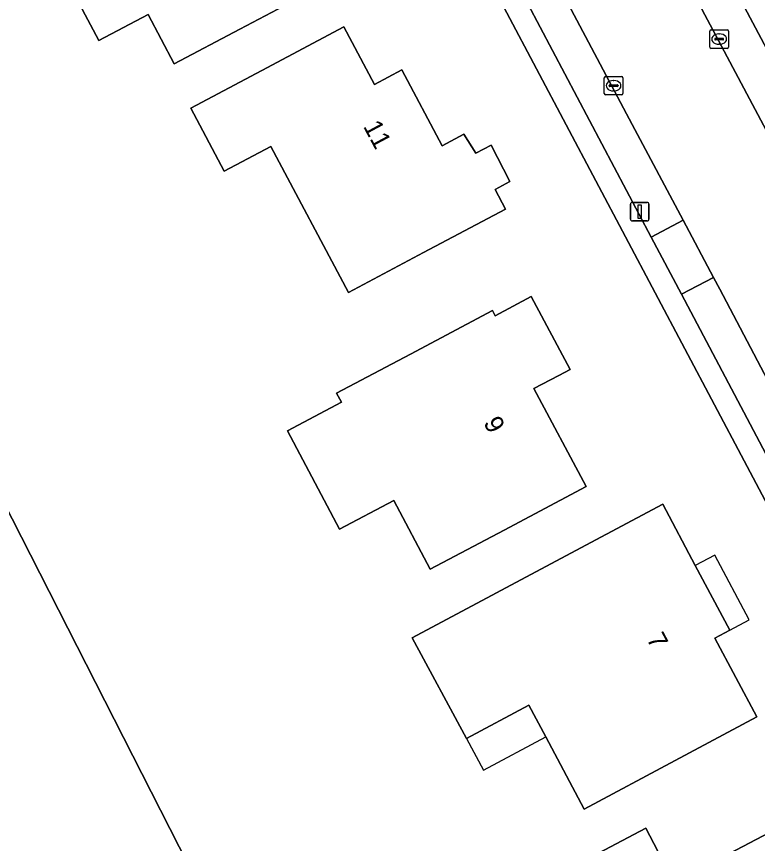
# Model space of a CAD drawing. Extents: x 160455 to 162082, y 388339 to 389736.
# Drawn here: x 160648.24 to 160688.14, y 389084.17 to 389128.73 of the extents above; entities that cross this region are included whole.
import ezdxf

# ---------------------------------------------------------------- set-up
doc = ezdxf.new("R2010")
doc.units = 0
for name, color, linetype in [('IMGEO_Erf', 7, 'Continuous'), ('IMGEO_Grasland_overig', 7, 'Continuous'), ('IMGEO_Hek', 7, 'Continuous'), ('IMGEO_Kolk', 7, 'Continuous'), ('IMGEO_Lichtmast', 7, 'Continuous'), ('IMGEO_Pand', 7, 'Continuous'), ('IMGEO_Pand_nummerreeks', 7, 'Continuous'), ('IMGEO_Pand_overbouw', 7, 'Continuous'), ('IMGEO_Parkeervlak_open', 7, 'Continuous'), ('IMGEO_Rijbaan_lokaal_gesloten', 7, 'Continuous'), ('IMGEO_Voetpad_open', 7, 'Continuous')]:
    doc.layers.add(name, color=color, linetype=linetype)

msp = doc.modelspace()

# ---------------------------------------------------------------- linework, layer by layer
at = {"layer": 'IMGEO_Erf'}
for points in [[(160687.433, 389104.792), (160673.051, 389131.978), (160665.928, 389145.4), (160655.489, 389165.053), (160655.393, 389165.23), (160652.573, 389163.145)], [(160631.304, 389134.452), (160635.49, 389126.227), (160661.981, 389074.172), (160677.134, 389044.454), (160698.752, 389039.86), (160699.042, 389039.553), (160715.037, 389047.378)], [(160715.497, 389049.443), (160715.59, 389049.493), (160705.696, 389069.922), (160703.712, 389073.937), (160701.581, 389078.055), (160687.433, 389104.792)]]:
    msp.add_lwpolyline(points, dxfattribs=at)
for points in [[(160660.27, 389128.061), (160656.728, 389126.188), (160655.325, 389128.842), (160652.662, 389127.434), (160649.853, 389132.76), (160652.51, 389134.163), (160651.112, 389136.811), (160654.723, 389138.709), (160659.148, 389141.035), (160660.519, 389138.399), (160661.395, 389138.854), (160661.941, 389137.804), (160662.817, 389138.259), (160664.495, 389135.049), (160663.61, 389134.581), (160664.172, 389133.52), (160663.287, 389133.052), (160664.69, 389130.398)], [(160666.113, 389113.864), (160661.93, 389121.73), (160659.42, 389120.395), (160657.616, 389123.789), (160661.449, 389125.829), (160665.863, 389128.177), (160667.515, 389125.071), (160668.984, 389125.853), (160671.165, 389121.774), (160672.332, 389122.398), (160672.982, 389121.368), (160673.804, 389121.8), (160674.811, 389119.849), (160674.007, 389119.421), (160674.571, 389118.361), (160670.157, 389116.014)], [(160674.495, 389101.056), (160670.521, 389098.945), (160668.551, 389102.654), (160665.637, 389101.106), (160662.823, 389106.402), (160665.736, 389107.95), (160665.478, 389108.435), (160669.449, 389110.545), (160673.864, 389112.89), (160674.014, 389112.607), (160675.956, 389113.639), (160678.048, 389109.713), (160677.437, 389109.388), (160676.105, 389108.681), (160678.91, 389103.401)], [(160678.632, 389100.096), (160683.042, 389102.451), (160684.795, 389099.151), (160686.649, 389095.66), (160685.848, 389095.232), (160688.114, 389090.988), (160683.703, 389088.635), (160678.813, 389086.026), (160676.74, 389089.912), (160675.828, 389091.621), (160672.475, 389089.832), (160669.553, 389095.248)], [(160688.447, 389084.586), (160690.743, 389085.803), (160692.268, 389082.875), (160693.145, 389083.341), (160695.329, 389079.201), (160694.457, 389078.736), (160694.701, 389078.278), (160690.074, 389075.811), (160690.497, 389075.017), (160686.752, 389073.02), (160684.557, 389077.136), (160681.819, 389075.676), (160681.491, 389075.501), (160680.274, 389077.783), (160674.114, 389074.499), (160671.515, 389079.372), (160677.681, 389082.639), (160682.122, 389084.991), (160683.661, 389082.063)]]:
    msp.add_lwpolyline(points, close=True, dxfattribs=at)
at = {"layer": 'IMGEO_Grasland_overig'}
msp.add_lwpolyline([(160642.602, 389093.573), (160651.791, 389075.118), (160668.93, 389041.037), (160677.134, 389044.454), (160661.981, 389074.172), (160635.49, 389126.227), (160628.444, 389124.174)], dxfattribs=at)
at = {"layer": 'IMGEO_Hek'}
msp.add_lwpolyline([(160661.981, 389074.172), (160635.49, 389126.227), (160631.304, 389134.452)], dxfattribs=at)
at = {"layer": 'IMGEO_Kolk'}
for p, q in [((160685.58, 389127.091), (160685.58, 389127.943)), ((160685.655, 389128.017), (160686.507, 389128.017)), ((160686.068, 389127.797), (160686.093, 389127.797)), ((160686.581, 389127.943), (160686.581, 389127.091)), ((160685.839, 389127.511), (160685.839, 389127.523)), ((160686.277, 389127.474), (160685.879, 389127.474)), ((160685.882, 389127.56), (160686.28, 389127.56)), ((160686.323, 389127.523), (160686.323, 389127.511)), ((160686.507, 389127.017), (160685.655, 389127.017)), ((160686.091, 389127.237), (160686.066, 389127.237)), ((160679.966, 389125.507), (160680.818, 389125.507)), ((160679.891, 389124.581), (160679.891, 389125.433)), ((160680.193, 389125.05), (160680.591, 389125.05)), ((160680.379, 389125.287), (160680.404, 389125.287)), ((160680.892, 389125.433), (160680.892, 389124.581)), ((160680.15, 389125.001), (160680.15, 389125.013)), ((160680.588, 389124.964), (160680.19, 389124.964)), ((160680.402, 389124.727), (160680.377, 389124.727)), ((160680.634, 389125.013), (160680.634, 389125.001)), ((160680.818, 389124.507), (160679.966, 389124.507))]:
    msp.add_line(p, q, dxfattribs=at)
for points in [[(160685.58, 389127.091), (160685.58, 389127.943)], [(160685.655, 389128.017), (160686.507, 389128.017)], [(160686.581, 389127.943), (160686.581, 389127.091)], [(160686.507, 389127.017), (160685.655, 389127.017)], [(160679.966, 389125.507), (160680.818, 389125.507)], [(160679.891, 389124.581), (160679.891, 389125.433)], [(160680.892, 389125.433), (160680.892, 389124.581)], [(160680.818, 389124.507), (160679.966, 389124.507)]]:
    msp.add_lwpolyline(points, dxfattribs=at)
for centre, radius, start, end in [((160685.657, 389127.941), 0.0765, 91.552, 178.448), ((160685.657, 389127.941), 0.0765, 91.552, 178.448), ((160686.505, 389127.941), 0.0765, 1.552, 88.448), ((160686.505, 389127.941), 0.0765, 1.552, 88.448), ((160685.879, 389127.52), 0.0403, 85.8775, 175.7526), ((160685.876, 389127.51), 0.0366, 178.938, 274.7102), ((160686.28, 389127.517), 0.043, 264.8664, 352.4533), ((160686.284, 389127.522), 0.0386, 1.7309, 96.639), ((160685.657, 389127.093), 0.0765, 181.552, 268.448), ((160685.657, 389127.093), 0.0765, 181.552, 268.448), ((160686.505, 389127.093), 0.0765, 271.552, 358.448), ((160686.505, 389127.093), 0.0765, 271.552, 358.448), ((160679.968, 389125.431), 0.0765, 91.552, 178.448), ((160679.968, 389125.431), 0.0765, 91.552, 178.448), ((160680.816, 389125.431), 0.0765, 1.552, 88.448), ((160680.816, 389125.431), 0.0765, 1.552, 88.448), ((160680.19, 389125.01), 0.0403, 85.8775, 175.7526), ((160680.595, 389125.012), 0.0386, 1.7309, 96.639), ((160680.187, 389125), 0.0366, 178.938, 274.7102), ((160680.591, 389125.007), 0.043, 264.8664, 352.4533), ((160679.968, 389124.583), 0.0765, 181.552, 268.448), ((160679.968, 389124.583), 0.0765, 181.552, 268.448), ((160680.816, 389124.583), 0.0765, 271.552, 358.448), ((160680.816, 389124.583), 0.0765, 271.552, 358.448)]:
    msp.add_arc(centre, radius, start, end, dxfattribs=at)
for centre, major_axis, ratio, start_param, end_param in [((160686.067, 389127.517), (-0.387, 0.002), 0.722429, 4.712389, 7.853982), ((160686.092, 389127.517), (-0.39, 0.002), 0.717154, 1.570796, 4.712389), ((160680.378, 389125.007), (-0.387, 0.002), 0.722429, 4.712389, 7.853982), ((160680.403, 389125.007), (-0.39, 0.002), 0.717154, 1.570796, 4.712389)]:
    msp.add_ellipse(centre, major_axis=major_axis, ratio=ratio, start_param=start_param, end_param=end_param, dxfattribs=at)
at = {"layer": 'IMGEO_Lichtmast'}
for p, q in [((160681.305, 389117.817), (160681.305, 389118.617)), ((160681.305, 389118.617), (160681.305, 389117.817)), ((160681.405, 389118.717), (160682.195, 389118.717)), ((160682.195, 389118.717), (160681.405, 389118.717)), ((160682.295, 389118.617), (160682.295, 389117.817)), ((160682.295, 389117.817), (160682.295, 389118.617)), ((160682.195, 389117.717), (160681.405, 389117.717)), ((160681.405, 389117.717), (160682.195, 389117.717))]:
    msp.add_line(p, q, dxfattribs=at)
msp.add_lwpolyline([(160681.725, 389118.592), (160681.875, 389118.592), (160681.875, 389117.842), (160681.725, 389117.842), (160681.725, 389118.592)], dxfattribs=at)
for centre, start, end in [((160681.405, 389118.617), 90, 180), ((160681.405, 389118.617), 90, 180), ((160682.195, 389118.617), 0, 90), ((160682.195, 389118.617), 360, 90), ((160681.405, 389117.817), 180, 270), ((160681.405, 389117.817), 180, 270), ((160682.195, 389117.817), 270, 0), ((160682.195, 389117.817), 270, 0)]:
    msp.add_arc(centre, 0.1, start, end, dxfattribs=at)
at = {"layer": 'IMGEO_Pand'}
for points in [[(160660.27, 389128.061), (160664.69, 389130.398), (160663.287, 389133.052), (160664.172, 389133.52), (160663.61, 389134.581), (160664.495, 389135.049), (160662.817, 389138.259), (160661.941, 389137.804), (160661.395, 389138.854), (160660.519, 389138.399), (160659.148, 389141.035), (160654.723, 389138.709), (160651.112, 389136.811), (160652.51, 389134.163), (160649.853, 389132.76), (160652.662, 389127.434), (160655.325, 389128.842), (160656.728, 389126.188)], [(160668.984, 389125.853), (160667.515, 389125.071), (160665.863, 389128.177), (160661.449, 389125.829), (160657.616, 389123.789), (160659.42, 389120.395), (160661.93, 389121.73), (160666.113, 389113.864), (160670.157, 389116.014), (160674.571, 389118.361), (160674.007, 389119.421), (160674.811, 389119.849), (160673.804, 389121.8), (160672.982, 389121.368), (160672.332, 389122.398), (160671.165, 389121.774)], [(160677.437, 389109.388), (160678.048, 389109.713), (160675.956, 389113.639), (160674.014, 389112.607), (160673.864, 389112.89), (160669.449, 389110.545), (160665.478, 389108.435), (160665.736, 389107.95), (160662.823, 389106.402), (160665.637, 389101.106), (160668.551, 389102.654), (160670.521, 389098.945), (160674.495, 389101.056), (160678.91, 389103.401), (160676.105, 389108.681)], [(160685.848, 389095.232), (160686.649, 389095.66), (160684.795, 389099.151), (160683.042, 389102.451), (160678.632, 389100.096), (160669.553, 389095.248), (160672.475, 389089.832), (160675.828, 389091.621), (160676.74, 389089.912), (160678.813, 389086.026), (160683.703, 389088.635), (160688.114, 389090.988)], [(160694.701, 389078.278), (160694.457, 389078.736), (160695.329, 389079.201), (160693.145, 389083.341), (160692.268, 389082.875), (160690.743, 389085.803), (160688.447, 389084.586), (160683.661, 389082.063), (160682.122, 389084.991), (160677.681, 389082.639), (160671.515, 389079.372), (160674.114, 389074.499), (160680.274, 389077.783), (160681.491, 389075.501), (160681.819, 389075.676), (160684.557, 389077.136), (160686.752, 389073.02), (160690.497, 389075.017), (160690.074, 389075.811)]]:
    msp.add_lwpolyline(points, close=True, dxfattribs=at)
at = {"layer": 'IMGEO_Pand_overbouw'}
for points in [[(160686.649, 389095.66), (160687.696, 389096.225), (160685.842, 389099.714), (160684.795, 389099.151)], [(160672.475, 389089.832), (160673.395, 389088.128), (160676.74, 389089.912), (160675.828, 389091.621)]]:
    msp.add_lwpolyline(points, close=True, dxfattribs=at)
at = {"layer": 'IMGEO_Parkeervlak_open'}
for points in [[(160685.179, 389133.511), (160683.343, 389132.534), (160685.454, 389128.559), (160689.524, 389120.887), (160691.351, 389121.867)], [(160677.483, 389130.318), (160675.769, 389129.425), (160682.426, 389116.839), (160684.135, 389117.759), (160681.399, 389122.914)], [(160685.776, 389114.667), (160684.057, 389113.77), (160688.598, 389105.17), (160690.278, 389106.114), (160689.973, 389106.689), (160686.111, 389114.036)]]:
    msp.add_lwpolyline(points, close=True, dxfattribs=at)
at = {"layer": 'IMGEO_Rijbaan_lokaal_gesloten'}
for points in [[(160722.978, 389055.222), (160722.5, 389056.097), (160722.882, 389056.293), (160719.266, 389063.633), (160714.398, 389073.548), (160711.825, 389078.763), (160710.449, 389081.399), (160705.683, 389090.365), (160705.359, 389090.978), (160703.743, 389094.037), (160699.064, 389102.897), (160698.403, 389104.144), (160696.77, 389107.223), (160692.251, 389115.746), (160691.147, 389117.827), (160689.524, 389120.887), (160685.454, 389128.559), (160683.343, 389132.534), (160681.712, 389135.604), (160678.873, 389140.95), (160675.538, 389147.232), (160673.905, 389150.307), (160672.636, 389152.697)], [(160677.483, 389130.318), (160681.399, 389122.914), (160684.135, 389117.759), (160685.776, 389114.667), (160686.111, 389114.036), (160689.973, 389106.689), (160690.278, 389106.114), (160691.923, 389103.017), (160696.121, 389095.113), (160697.262, 389092.96), (160698.893, 389089.881), (160702.17, 389083.695), (160705.064, 389078.212), (160705.723, 389076.964), (160706.64, 389075.087), (160708.736, 389070.801), (160711.41, 389065.397), (160712.595, 389063.003), (160712.953, 389062.269), (160717.338, 389053.28), (160717.707, 389053.473), (160718.144, 389052.583)]]:
    msp.add_lwpolyline(points, dxfattribs=at)
at = {"layer": 'IMGEO_Voetpad_open'}
for points in [[(160663.154, 389175.158), (160665.161, 389171.314), (160666.471, 389168.85), (160672.858, 389156.76), (160674.482, 389153.685), (160675.731, 389151.322), (160677.365, 389148.219), (160683.547, 389136.589), (160685.179, 389133.511), (160691.351, 389121.867), (160692.969, 389118.801), (160698.593, 389108.215), (160700.213, 389105.136), (160705.574, 389095.015), (160707.206, 389091.946), (160710.623, 389085.496), (160712.901, 389081.257), (160713.435, 389080.182), (160721.194, 389064.425), (160724.711, 389057.228), (160722.882, 389056.293), (160722.5, 389056.097), (160722.978, 389055.222)], [(160684.057, 389113.77), (160682.426, 389116.839), (160675.769, 389129.425), (160674.138, 389132.488), (160668.807, 389142.541), (160667.177, 389145.606), (160665.468, 389148.764), (160663.88, 389151.748), (160658.792, 389161.365), (160656.529, 389165.68), (160655.014, 389168.458)], [(160654.014, 389168.158), (160653.854, 389168.079), (160655.393, 389165.23), (160655.489, 389165.053), (160665.928, 389145.4), (160673.051, 389131.978), (160687.433, 389104.792), (160701.581, 389078.055), (160703.712, 389073.937), (160705.696, 389069.922), (160715.59, 389049.493), (160715.497, 389049.443)], [(160718.144, 389052.583), (160717.707, 389053.473), (160717.338, 389053.28), (160715.639, 389052.478), (160711.199, 389061.393), (160709.663, 389064.517), (160704.911, 389074.21), (160703.333, 389077.308), (160697.171, 389088.966), (160695.556, 389092.056), (160690.236, 389102.105), (160688.598, 389105.17), (160684.057, 389113.77)]]:
    msp.add_lwpolyline(points, dxfattribs=at)
msp.add_lwpolyline([(160684.135, 389117.759), (160682.426, 389116.839), (160684.057, 389113.77), (160685.776, 389114.667)], close=True, dxfattribs=at)

# ---------------------------------------------------------------- texts
at = {"layer": 'IMGEO_Pand_nummerreeks'}
for s, rotation, p in [('11', 298.133, (160666.889, 389122.815)), ('9', 298.0029, (160673.362, 389106.849)), ('7', 298.0976, (160682.147, 389095.201))]:
    msp.add_text(s, height=1, rotation=rotation, dxfattribs=at).set_placement(p)

doc.saveas('drawing.dxf')
